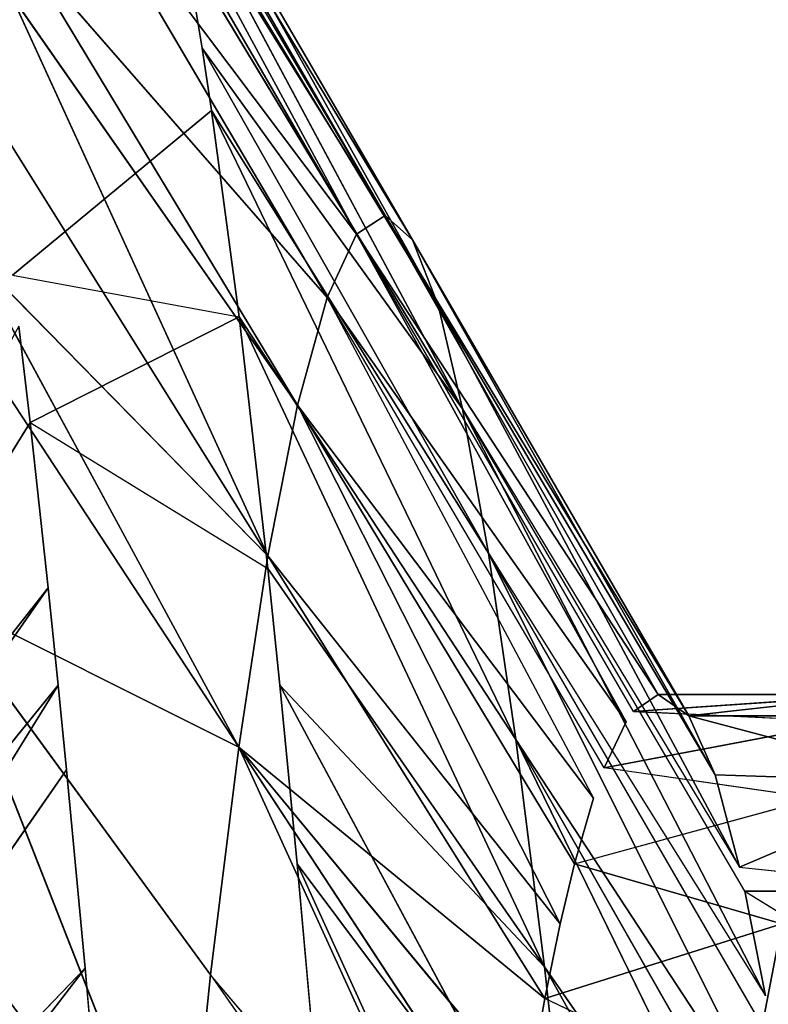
# Model space of a CAD drawing. Extents: x 0 to 40, y 0 to 81.9.
# Tile 314 of 623: x 6.081 to 6.376, y 76.328 to 76.717. Entities that reach past the tile are written whole.
import ezdxf

# ---------------------------------------------------------------- set-up
doc = ezdxf.new("R2010")
doc.units = 0
doc.header["$LTSCALE"] = 25.4
doc.layers.get('0').update_dxf_attribs({"color": 13, "linetype": 'CONTINUOUS'})

# ---------------------------------------------------------------- blocks, each defined once
blk = doc.blocks.new('ICE-TUBE-LED-S-8118_STL')
at = {"color": 0}
for p, q in [((76.81167, 16.01425, 47.09527), (76.52857, 16.23705, 46.83596)), ((76.81167, 16.01425, 47.09527), (76.52857, 16.23705, 46.83596)), ((76.87696, 16.0214, 46.99232), (76.52857, 16.23705, 46.83596)), ((76.87696, 16.0214, 46.99232), (76.52857, 16.23705, 46.83596)), ((76.77315, 16.0103, 47.14997), (76.49819, 16.233, 46.88246)), ((76.77315, 16.0103, 47.14997), (76.49819, 16.233, 46.88246)), ((76.81167, 16.01425, 47.09527), (76.49819, 16.233, 46.88246)), ((76.81167, 16.01425, 47.09527), (76.49819, 16.233, 46.88246)), ((76.42712, 16.22418, 46.979), (76.77315, 16.0103, 47.14997)), ((76.66131, 15.99966, 47.28925), (76.42712, 16.22418, 46.979)), ((76.66131, 15.99966, 47.28925), (76.42712, 16.22418, 46.979)), ((76.73967, 16.00699, 47.19447), (76.42712, 16.22418, 46.979)), ((76.73967, 16.00699, 47.19447), (76.42712, 16.22418, 46.979)), ((76.42712, 16.22418, 46.979), (76.77315, 16.0103, 47.14997)), ((76.66131, 15.99966, 47.28925), (76.37705, 16.21841, 47.03875)), ((76.66131, 15.99966, 47.28925), (76.37705, 16.21841, 47.03875)), ((76.55602, 15.96073, 44.87918), (76.80927, 16.06014, 44.9012)), ((76.55602, 15.96073, 44.87918), (76.80927, 16.06014, 44.9012)), ((76.65863, 15.9501, 45.01661), (76.80927, 16.06014, 44.9012)), ((76.65863, 15.9501, 45.01661), (76.80927, 16.06014, 44.9012)), ((76.74866, 15.93896, 45.16573), (76.80927, 16.06014, 44.9012)), ((76.74866, 15.93896, 45.16573), (76.80927, 16.06014, 44.9012)), ((76.91548, 16.04833, 45.07595), (76.74866, 15.93896, 45.16573)), ((76.91548, 16.04833, 45.07595), (76.74866, 15.93896, 45.16573)), ((76.94389, 16.04471, 45.1308), (76.74866, 15.93896, 45.16573)), ((76.94389, 16.04471, 45.1308), (76.74866, 15.93896, 45.16573)), ((76.94389, 16.04471, 45.1308), (76.82423, 15.92745, 45.32473)), ((76.94389, 16.04471, 45.1308), (76.82423, 15.92745, 45.32473)), ((76.99919, 16.03682, 45.25208), (76.82423, 15.92745, 45.32473)), ((76.99919, 16.03682, 45.25208), (76.82423, 15.92745, 45.32473)), ((77.04599, 16.02889, 45.37659), (76.82423, 15.92745, 45.32473)), ((77.04599, 16.02889, 45.37659), (76.82423, 15.92745, 45.32473)), ((77.04599, 16.02889, 45.37659), (76.88383, 15.91574, 45.49146)), ((77.04599, 16.02889, 45.37659), (76.88383, 15.91574, 45.49146)), ((76.93528, 16.02839, 46.88627), (76.91882, 15.93885, 46.91781)), ((76.93528, 16.02839, 46.88627), (77.00041, 15.94968, 46.74497)), ((76.91507, 16.02589, 46.92482), (76.87696, 16.0214, 46.99232)), ((77.06521, 16.02511, 45.43674), (76.88383, 15.91574, 45.49146)), ((77.06521, 16.02511, 45.43674), (76.88383, 15.91574, 45.49146)), ((77.06521, 16.02511, 45.43674), (76.92641, 15.90401, 45.66345)), ((77.06521, 16.02511, 45.43674), (76.92641, 15.90401, 45.66345)), ((76.87696, 16.0214, 46.99232), (76.81167, 16.01425, 47.09527)), ((76.87696, 16.0214, 46.99232), (76.81924, 15.92755, 47.08405)), ((76.87696, 16.0214, 46.99232), (76.91882, 15.93885, 46.91781)), ((76.81167, 16.01425, 47.09527), (76.77315, 16.0103, 47.14997)), ((76.92641, 15.90401, 45.66345), (77.11237, 16.01338, 45.62724)), ((76.92641, 15.90401, 45.66345), (77.11237, 16.01338, 45.62724)), ((76.95142, 15.89243, 45.83807), (77.11237, 16.01338, 45.62724)), ((76.95142, 15.89243, 45.83807), (77.11237, 16.01338, 45.62724)), ((76.77315, 16.0103, 47.14997), (76.73967, 16.00699, 47.19447)), ((76.73967, 16.00699, 47.19447), (76.66131, 15.99966, 47.28925)), ((76.66131, 15.99966, 47.28925), (76.60189, 15.99441, 47.3537)), ((77.14006, 16.0018, 45.82064), (76.95142, 15.89243, 45.83807)), ((77.14006, 16.0018, 45.82064), (76.95142, 15.89243, 45.83807)), ((77.14567, 15.99725, 45.8982), (76.95142, 15.89243, 45.83807)), ((77.14567, 15.99725, 45.8982), (76.95142, 15.89243, 45.83807)), ((77.14567, 15.99725, 45.8982), (76.95884, 15.88117, 46.01266)), ((77.14567, 15.99725, 45.8982), (76.95884, 15.88117, 46.01266)), ((76.95884, 15.88117, 46.01266), (77.14828, 15.99055, 46.01403)), ((76.95884, 15.88117, 46.01266), (77.14828, 15.99055, 46.01403)), ((76.94917, 15.87039, 46.18468), (77.14139, 15.98202, 46.16431)), ((76.92338, 15.86022, 46.35177), (77.13757, 15.97977, 46.20455)), ((76.92338, 15.86022, 46.35177), (77.13757, 15.97977, 46.20455)), ((76.94917, 15.87039, 46.18468), (77.13757, 15.97977, 46.20455)), ((77.109, 15.9696, 46.38962), (76.92338, 15.86022, 46.35177)), ((77.10092, 15.96756, 46.42735), (76.88245, 15.85054, 46.5131)), ((77.10092, 15.96756, 46.42735), (76.88245, 15.85054, 46.5131)), ((77.10092, 15.96756, 46.42735), (76.92338, 15.86022, 46.35177)), ((76.55602, 15.96073, 44.87918), (76.65863, 15.9501, 45.01661)), ((76.55602, 15.96073, 44.87918), (76.65863, 15.9501, 45.01661)), ((77.06367, 15.95991, 46.56831), (76.88245, 15.85054, 46.5131)), ((77.06367, 15.95991, 46.56831), (76.88245, 15.85054, 46.5131)), ((77.02501, 15.95339, 46.68245), (77.06367, 15.95991, 46.56831)), ((77.02501, 15.95339, 46.68245), (76.82534, 15.8403, 46.67259)), ((77.02501, 15.95339, 46.68245), (76.82534, 15.8403, 46.67259)), ((77.02501, 15.95339, 46.68245), (76.88245, 15.85054, 46.5131)), ((77.02501, 15.95339, 46.68245), (76.88245, 15.85054, 46.5131)), ((77.00041, 15.94968, 46.74497), (77.02501, 15.95339, 46.68245)), ((76.65863, 15.9501, 45.01661), (76.5015, 15.84073, 45.12243)), ((76.52608, 15.83754, 45.16009), (76.65863, 15.9501, 45.01661)), ((76.65863, 15.9501, 45.01661), (76.74866, 15.93896, 45.16573)), ((76.65863, 15.9501, 45.01661), (76.74866, 15.93896, 45.16573)), ((77.00041, 15.94968, 46.74497), (76.75168, 15.82947, 46.82865)), ((77.00041, 15.94968, 46.74497), (76.75168, 15.82947, 46.82865)), ((77.00041, 15.94968, 46.74497), (76.82534, 15.8403, 46.67259)), ((77.00041, 15.94968, 46.74497), (76.82534, 15.8403, 46.67259)), ((76.91882, 15.93885, 46.91781), (77.00041, 15.94968, 46.74497)), ((76.91882, 15.93885, 46.91781), (77.00041, 15.94968, 46.74497)), ((76.58184, 15.82958, 45.2555), (76.74866, 15.93896, 45.16573)), ((76.58184, 15.82958, 45.2555), (76.74866, 15.93896, 45.16573)), ((76.61085, 15.82495, 45.31212), (76.74866, 15.93896, 45.16573)), ((76.61085, 15.82495, 45.31212), (76.74866, 15.93896, 45.16573)), ((76.74866, 15.93896, 45.16573), (76.64928, 15.81807, 45.3974)), ((76.74866, 15.93896, 45.16573), (76.64928, 15.81807, 45.3974)), ((76.66176, 15.81818, 46.97873), (76.91882, 15.93885, 46.91781)), ((76.66176, 15.81818, 46.97873), (76.91882, 15.93885, 46.91781)), ((76.82423, 15.92745, 45.32473), (76.74866, 15.93896, 45.16573)), ((76.82423, 15.92745, 45.32473), (76.74866, 15.93896, 45.16573)), ((76.75168, 15.82947, 46.82865), (76.91882, 15.93885, 46.91781)), ((76.75168, 15.82947, 46.82865), (76.91882, 15.93885, 46.91781)), ((76.81924, 15.92755, 47.08405), (76.91882, 15.93885, 46.91781)), ((76.81924, 15.92755, 47.08405), (76.91882, 15.93885, 46.91781)), ((76.82423, 15.92745, 45.32473), (76.64928, 15.81807, 45.3974)), ((76.82423, 15.92745, 45.32473), (76.64928, 15.81807, 45.3974)), ((76.81924, 15.92755, 47.08405), (76.66176, 15.81818, 46.97873)), ((76.81924, 15.92755, 47.08405), (76.66176, 15.81818, 46.97873)), ((76.67884, 15.81199, 45.47419), (76.82423, 15.92745, 45.32473)), ((76.67884, 15.81199, 45.47419), (76.82423, 15.92745, 45.32473)), ((76.77314, 15.9228, 47.14997), (76.81924, 15.92755, 47.08405)), ((76.82423, 15.92745, 45.32473), (76.88383, 15.91574, 45.49146)), ((76.82423, 15.92745, 45.32473), (76.88383, 15.91574, 45.49146)), ((76.77314, 15.9228, 47.14997), (76.5564, 15.80657, 47.12035)), ((76.77314, 15.9228, 47.14997), (76.5564, 15.80657, 47.12035)), ((76.77314, 15.9228, 47.14997), (76.66176, 15.81818, 46.97873)), ((76.77314, 15.9228, 47.14997), (76.66176, 15.81818, 46.97873)), ((76.70253, 15.91595, 47.24091), (76.77314, 15.9228, 47.14997)), ((76.70253, 15.91595, 47.24091), (76.5564, 15.80657, 47.12035)), ((76.70253, 15.91595, 47.24091), (76.5564, 15.80657, 47.12035)), ((76.60189, 15.90691, 47.3537), (76.70253, 15.91595, 47.24091)), ((76.88383, 15.91574, 45.49146), (76.67884, 15.81199, 45.47419)), ((76.88383, 15.91574, 45.49146), (76.67884, 15.81199, 45.47419)), ((76.70247, 15.80636, 45.54618), (76.88383, 15.91574, 45.49146)), ((76.70247, 15.80636, 45.54618), (76.88383, 15.91574, 45.49146)), ((76.72844, 15.79889, 45.64342), (76.88383, 15.91574, 45.49146)), ((76.72844, 15.79889, 45.64342), (76.88383, 15.91574, 45.49146)), ((76.88383, 15.91574, 45.49146), (76.92641, 15.90401, 45.66345)), ((76.88383, 15.91574, 45.49146), (76.92641, 15.90401, 45.66345)), ((76.92641, 15.90401, 45.66345), (76.72844, 15.79889, 45.64342)), ((76.74046, 15.79463, 45.69966), (76.92641, 15.90401, 45.66345)), ((76.75871, 15.78591, 45.81665), (76.92641, 15.90401, 45.66345)), ((76.75871, 15.78591, 45.81665), (76.92641, 15.90401, 45.66345)), ((76.92641, 15.90401, 45.66345), (76.95142, 15.89243, 45.83807)), ((76.92641, 15.90401, 45.66345), (76.95142, 15.89243, 45.83807)), ((76.75871, 15.78591, 45.81665), (76.95142, 15.89243, 45.83807)), ((76.76278, 15.78305, 45.8555), (76.95142, 15.89243, 45.83807)), ((76.95142, 15.89243, 45.83807), (76.76941, 15.77327, 45.99059)), ((76.95142, 15.89243, 45.83807), (76.76941, 15.77327, 45.99059)), ((76.95884, 15.88117, 46.01266), (76.95142, 15.89243, 45.83807)), ((76.95884, 15.88117, 46.01266), (76.95142, 15.89243, 45.83807)), ((76.95884, 15.88117, 46.01266), (76.76106, 15.76121, 46.16203)), ((76.95884, 15.88117, 46.01266), (76.76106, 15.76121, 46.16203)), ((76.76941, 15.77327, 45.99059), (76.95884, 15.88117, 46.01266)), ((76.76941, 15.77327, 45.99059), (76.95884, 15.88117, 46.01266)), ((76.95884, 15.88117, 46.01266), (76.94917, 15.87039, 46.18468)), ((76.95884, 15.88117, 46.01266), (76.94917, 15.87039, 46.18468)), ((76.94917, 15.87039, 46.18468), (76.73775, 15.75085, 46.31392)), ((76.94917, 15.87039, 46.18468), (76.73775, 15.75085, 46.31392)), ((76.94917, 15.87039, 46.18468), (76.76106, 15.76121, 46.16203)), ((76.94917, 15.87039, 46.18468), (76.76106, 15.76121, 46.16203)), ((76.94917, 15.87039, 46.18468), (76.92338, 15.86022, 46.35177)), ((76.94917, 15.87039, 46.18468), (76.92338, 15.86022, 46.35177)), ((76.92338, 15.86022, 46.35177), (76.70123, 15.74116, 46.45788)), ((76.92338, 15.86022, 46.35177), (76.70123, 15.74116, 46.45788)), ((76.92338, 15.86022, 46.35177), (76.73775, 15.75085, 46.31392)), ((76.92338, 15.86022, 46.35177), (76.73775, 15.75085, 46.31392)), ((76.88245, 15.85054, 46.5131), (76.92338, 15.86022, 46.35177)), ((76.88245, 15.85054, 46.5131), (76.92338, 15.86022, 46.35177)), ((76.65027, 15.73093, 46.60022), (76.88245, 15.85054, 46.5131)), ((76.65027, 15.73093, 46.60022), (76.88245, 15.85054, 46.5131)), ((76.69166, 15.73905, 46.48821), (76.88245, 15.85054, 46.5131)), ((76.88245, 15.85054, 46.5131), (76.70123, 15.74116, 46.45788)), ((76.88245, 15.85054, 46.5131), (76.82534, 15.8403, 46.67259)), ((76.88245, 15.85054, 46.5131), (76.82534, 15.8403, 46.67259)), ((76.58453, 15.7201, 46.73948), (76.82534, 15.8403, 46.67259)), ((76.58453, 15.7201, 46.73948), (76.82534, 15.8403, 46.67259)), ((76.63038, 15.72744, 46.64623), (76.82534, 15.8403, 46.67259)), ((76.82534, 15.8403, 46.67259), (76.65027, 15.73093, 46.60022)), ((76.82534, 15.8403, 46.67259), (76.75168, 15.82947, 46.82865)), ((76.82534, 15.8403, 46.67259), (76.75168, 15.82947, 46.82865)), ((76.50429, 15.7088, 46.87342), (76.75168, 15.82947, 46.82865)), ((76.50429, 15.7088, 46.87342), (76.75168, 15.82947, 46.82865)), ((76.55079, 15.71515, 46.79952), (76.75168, 15.82947, 46.82865)), ((76.55079, 15.71515, 46.79952), (76.75168, 15.82947, 46.82865)), ((76.58453, 15.7201, 46.73948), (76.75168, 15.82947, 46.82865)), ((76.58453, 15.7201, 46.73948), (76.75168, 15.82947, 46.82865)), ((76.75168, 15.82947, 46.82865), (76.66176, 15.81818, 46.97873)), ((76.75168, 15.82947, 46.82865), (76.66176, 15.81818, 46.97873)), ((76.61085, 15.82495, 45.31212), (76.64928, 15.81807, 45.3974)), ((76.66176, 15.81818, 46.97873), (76.4535, 15.70236, 46.94495)), ((76.66176, 15.81818, 46.97873), (76.4535, 15.70236, 46.94495)), ((76.50429, 15.7088, 46.87342), (76.66176, 15.81818, 46.97873)), ((76.50429, 15.7088, 46.87342), (76.66176, 15.81818, 46.97873)), ((76.5564, 15.80657, 47.12035), (76.66176, 15.81818, 46.97873)), ((76.5564, 15.80657, 47.12035), (76.66176, 15.81818, 46.97873)), ((76.61085, 15.73745, 45.31212), (76.64928, 15.81807, 45.3974)), ((76.67884, 15.72449, 45.47419), (76.64928, 15.81807, 45.3974)), ((76.64928, 15.81807, 45.3974), (76.67884, 15.81199, 45.47419)), ((76.67884, 15.81199, 45.47419), (76.70247, 15.80636, 45.54618)), ((76.70247, 15.80636, 45.54618), (76.67884, 15.72449, 45.47419)), ((76.70247, 15.80636, 45.54618), (76.72844, 15.71139, 45.64342)), ((76.70247, 15.80636, 45.54618), (76.72844, 15.79889, 45.64342)), ((76.72844, 15.71139, 45.64342), (76.74046, 15.79463, 45.69966)), ((76.75871, 15.69841, 45.81665), (76.74046, 15.79463, 45.69966)), ((76.74046, 15.79463, 45.69966), (76.75871, 15.78591, 45.81665)), ((76.76278, 15.78305, 45.8555), (76.75871, 15.69841, 45.81665)), ((76.76278, 15.78305, 45.8555), (76.76941, 15.68577, 45.99059)), ((76.76278, 15.78305, 45.8555), (76.76941, 15.77327, 45.99059)), ((76.76278, 15.78305, 45.8555), (76.76941, 15.68577, 45.99059)), ((76.76278, 15.78305, 45.8555), (76.76941, 15.77327, 45.99059)), ((76.76941, 15.77327, 45.99059), (76.76106, 15.76121, 46.16203)), ((76.76941, 15.77327, 45.99059), (76.76106, 15.76121, 46.16203)), ((76.76941, 15.77327, 45.99059), (76.76941, 15.68577, 45.99059)), ((76.76941, 15.77327, 45.99059), (76.76941, 15.68577, 45.99059)), ((76.76106, 15.76121, 46.16203), (76.73481, 15.6624, 46.32805)), ((76.76106, 15.76121, 46.16203), (76.73481, 15.6624, 46.32805)), ((76.76106, 15.76121, 46.16203), (76.73775, 15.75085, 46.31392)), ((76.76106, 15.76121, 46.16203), (76.73775, 15.75085, 46.31392)), ((76.76106, 15.76121, 46.16203), (76.76106, 15.67371, 46.16203)), ((76.76106, 15.76121, 46.16203), (76.76106, 15.67371, 46.16203)), ((76.73775, 15.75085, 46.31392), (76.70123, 15.74116, 46.45788)), ((76.73775, 15.75085, 46.31392), (76.70123, 15.74116, 46.45788)), ((76.73775, 15.75085, 46.31392), (76.73481, 15.6624, 46.32805)), ((76.73775, 15.75085, 46.31392), (76.73481, 15.6624, 46.32805)), ((76.69166, 15.73905, 46.48821), (76.63038, 15.63994, 46.64623)), ((76.69166, 15.73905, 46.48821), (76.65027, 15.73093, 46.60022)), ((76.70123, 15.74116, 46.45788), (76.69166, 15.65155, 46.48821)), ((76.69166, 15.73905, 46.48821), (76.69166, 15.65155, 46.48821)), ((76.70123, 15.74116, 46.45788), (76.73481, 15.6624, 46.32805)), ((76.70123, 15.74116, 46.45788), (76.73481, 15.6624, 46.32805)), ((76.61085, 15.73745, 45.31212), (76.67884, 15.72449, 45.47419)), ((76.61085, 15.73745, 45.31212), (76.67884, 15.72449, 45.47419))]:
    blk.add_line(p, q, dxfattribs=at)
mesh = blk.add_polyface(dxfattribs=at)
corners = [(81.99833, 18.65613, 0), (32.39832, 18.53461, 0), (32.39832, 18.65613, 0), (33.41051, 17.76106, 0), (34.4478, 16.85461, 0), (35.42089, 15.87956, 0), (36.32527, 14.84046, 0), (37.15673, 13.74214, 0), (37.91139, 12.58971, 0), (38.58575, 11.38851, 0), (39.17668, 10.14416, 0), (39.68142, 8.86242, 0), (40.09764, 7.54925, 0), (40.42338, 6.21078, 0), (40.65715, 4.85321, 0), (40.79784, 3.48288, 0), (40.84481, 2.10613, 0), (81.99833, -14.44387, 0), (33.41051, -13.5488, 0), (32.39832, -14.44387, 0), (32.39832, -14.32234, 0), (34.4478, -12.64234, 0), (35.42089, -11.6673, 0), (36.32527, -10.6282, 0), (37.15673, -9.52987, 0), (37.91139, -8.37744, 0), (38.58575, -7.17625, 0), (39.17668, -5.93189, 0), (39.68142, -4.65015, 0), (40.09764, -3.33699, 0), (40.42338, -1.99851, 0), (40.65715, -0.64095, 0), (40.79784, 0.72939, 0)]
mesh.append_faces([[corners[k] for k in face] for face in [(0, 1, 2), (18, 19, 20)]], dxfattribs={"vtx0": -1, "color": 0})
mesh.append_faces([[corners[k] for k in face] for face in [(1, 0, 3), (3, 0, 4), (4, 0, 5), (5, 0, 6), (6, 0, 7), (7, 0, 8), (8, 0, 9), (9, 0, 10), (10, 0, 11), (11, 0, 12), (12, 0, 13), (13, 0, 14), (14, 0, 15), (15, 0, 16), (19, 18, 17)]], dxfattribs={"vtx0": -1, "vtx1": -1, "color": 0})
mesh.append_faces([[corners[k] for k in face] for face in [(16, 0, 17), (17, 18, 21), (17, 21, 22), (17, 22, 23), (17, 23, 24), (17, 24, 25), (17, 25, 26), (17, 26, 27), (17, 27, 28), (17, 28, 29), (17, 29, 30), (17, 30, 31), (17, 31, 32), (17, 32, 16)]], dxfattribs={"vtx0": -1, "vtx2": -1, "color": 0})
mesh = blk.add_polyface(dxfattribs=at)
corners = [(81.99833, -14.44387, 92), (32.39832, -14.32234, 92), (32.39832, -14.44387, 92), (33.41051, -13.5488, 92), (34.4478, -12.64234, 92), (35.42089, -11.6673, 92), (36.32527, -10.6282, 92), (37.15673, -9.52987, 92), (37.91139, -8.37744, 92), (38.58575, -7.17625, 92), (39.17668, -5.93189, 92), (39.68142, -4.65015, 92), (40.09764, -3.33699, 92), (40.42338, -1.99851, 92), (40.65715, -0.64095, 92), (40.79784, 0.72939, 92), (40.84481, 2.10613, 92), (33.41051, 17.76106, 92), (32.39832, 18.65613, 92), (32.39832, 18.53461, 92), (81.99833, 18.65613, 92), (34.4478, 16.85461, 92), (35.42089, 15.87956, 92), (36.32527, 14.84046, 92), (37.15673, 13.74214, 92), (37.91139, 12.58971, 92), (38.58575, 11.38851, 92), (39.17668, 10.14416, 92), (39.68142, 8.86242, 92), (40.09764, 7.54925, 92), (40.42338, 6.21078, 92), (40.65715, 4.85321, 92), (40.79784, 3.48288, 92)]
mesh.append_faces([[corners[k] for k in face] for face in [(0, 1, 2), (17, 18, 19)]], dxfattribs={"vtx0": -1, "color": 0})
mesh.append_faces([[corners[k] for k in face] for face in [(1, 0, 3), (3, 0, 4), (4, 0, 5), (5, 0, 6), (6, 0, 7), (7, 0, 8), (8, 0, 9), (9, 0, 10), (10, 0, 11), (11, 0, 12), (12, 0, 13), (13, 0, 14), (14, 0, 15), (15, 0, 16), (18, 17, 20), (20, 16, 0)]], dxfattribs={"vtx0": -1, "vtx1": -1, "color": 0})
mesh.append_faces([[corners[k] for k in face] for face in [(20, 17, 21), (20, 21, 22), (20, 22, 23), (20, 23, 24), (20, 24, 25), (20, 25, 26), (20, 26, 27), (20, 27, 28), (20, 28, 29), (20, 29, 30), (20, 30, 31), (20, 31, 32), (20, 32, 16)]], dxfattribs={"vtx0": -1, "vtx2": -1, "color": 0})
mesh = blk.add_polyface(dxfattribs=at)
corners = [(82.19833, -12.64387, 2), (64.19833, 16.85613, 2), (64.19833, -12.64387, 2), (82.19833, 16.85613, 2)]
mesh.append_faces([[corners[k] for k in face] for face in [(0, 1, 2), (1, 0, 3)]], dxfattribs={"vtx0": -1, "color": 0})
mesh = blk.add_polyface(dxfattribs=at)
corners = [(64.19833, 16.85613, 90), (82.19833, -12.64387, 90), (64.19833, -12.64387, 90), (82.19833, 16.85613, 90)]
mesh.append_faces([[corners[k] for k in face] for face in [(0, 1, 2), (1, 0, 3)]], dxfattribs={"vtx0": -1, "color": 0})
mesh = blk.add_polyface(dxfattribs=at)
corners = [(76.81167, 16.01425, 47.09527), (76.52857, 16.23705, 46.83596), (76.49819, 16.233, 46.88246)]
mesh.append_faces([[corners[k] for k in face] for face in [(0, 1, 2)]], dxfattribs={"color": 0})
mesh = blk.add_polyface(dxfattribs=at)
corners = [(76.81167, 16.01425, 47.09527), (76.87696, 16.0214, 46.99232), (76.52857, 16.23705, 46.83596)]
mesh.append_faces([[corners[k] for k in face] for face in [(0, 1, 2)]], dxfattribs={"color": 0})
mesh = blk.add_polyface(dxfattribs=at)
corners = [(76.87696, 16.0214, 46.99232), (76.91507, 16.02589, 46.92482), (76.52857, 16.23705, 46.83596)]
mesh.append_faces([[corners[k] for k in face] for face in [(0, 1, 2)]], dxfattribs={"color": 0})
mesh = blk.add_polyface(dxfattribs=at)
corners = [(76.77315, 16.0103, 47.14997), (76.49819, 16.233, 46.88246), (76.42712, 16.22418, 46.979)]
mesh.append_faces([[corners[k] for k in face] for face in [(0, 1, 2)]], dxfattribs={"color": 0})
mesh = blk.add_polyface(dxfattribs=at)
corners = [(76.77315, 16.0103, 47.14997), (76.81167, 16.01425, 47.09527), (76.49819, 16.233, 46.88246)]
mesh.append_faces([[corners[k] for k in face] for face in [(0, 1, 2)]], dxfattribs={"color": 0})
mesh = blk.add_polyface(dxfattribs=at)
corners = [(76.66131, 15.99966, 47.28925), (76.42712, 16.22418, 46.979), (76.37705, 16.21841, 47.03875)]
mesh.append_faces([[corners[k] for k in face] for face in [(0, 1, 2)]], dxfattribs={"color": 0})
mesh = blk.add_polyface(dxfattribs=at)
corners = [(76.66131, 15.99966, 47.28925), (76.73967, 16.00699, 47.19447), (76.42712, 16.22418, 46.979)]
mesh.append_faces([[corners[k] for k in face] for face in [(0, 1, 2)]], dxfattribs={"color": 0})
mesh = blk.add_polyface(dxfattribs=at)
corners = [(76.73967, 16.00699, 47.19447), (76.77315, 16.0103, 47.14997), (76.42712, 16.22418, 46.979)]
mesh.append_faces([[corners[k] for k in face] for face in [(0, 1, 2)]], dxfattribs={"color": 0})
mesh = blk.add_polyface(dxfattribs=at)
corners = [(76.60189, 15.99441, 47.3537), (76.66131, 15.99966, 47.28925), (76.37705, 16.21841, 47.03875)]
mesh.append_faces([[corners[k] for k in face] for face in [(0, 1, 2)]], dxfattribs={"color": 0})
mesh = blk.add_polyface(dxfattribs=at)
corners = [(76.55602, 15.96073, 44.87918), (76.64465, 16.07488, 44.69209), (76.70211, 16.07011, 44.75858)]
mesh.append_faces([[corners[k] for k in face] for face in [(0, 1, 2)]], dxfattribs={"color": 0})
mesh = blk.add_polyface(dxfattribs=at)
corners = [(76.80927, 16.06014, 44.9012), (76.55602, 15.96073, 44.87918), (76.70211, 16.07011, 44.75858)]
mesh.append_faces([[corners[k] for k in face] for face in [(0, 1, 2)]], dxfattribs={"color": 0})
mesh = blk.add_polyface(dxfattribs=at)
corners = [(76.65863, 15.9501, 45.01661), (76.55602, 15.96073, 44.87918), (76.80927, 16.06014, 44.9012)]
mesh.append_faces([[corners[k] for k in face] for face in [(0, 1, 2)]], dxfattribs={"color": 0})
mesh = blk.add_polyface(dxfattribs=at)
corners = [(76.74866, 15.93896, 45.16573), (76.65863, 15.9501, 45.01661), (76.80927, 16.06014, 44.9012)]
mesh.append_faces([[corners[k] for k in face] for face in [(0, 1, 2)]], dxfattribs={"color": 0})
mesh = blk.add_polyface(dxfattribs=at)
corners = [(76.74866, 15.93896, 45.16573), (76.80927, 16.06014, 44.9012), (76.91548, 16.04833, 45.07595)]
mesh.append_faces([[corners[k] for k in face] for face in [(0, 1, 2)]], dxfattribs={"color": 0})
mesh = blk.add_polyface(dxfattribs=at)
corners = [(76.74866, 15.93896, 45.16573), (76.91548, 16.04833, 45.07595), (76.94389, 16.04471, 45.1308)]
mesh.append_faces([[corners[k] for k in face] for face in [(0, 1, 2)]], dxfattribs={"color": 0})
mesh = blk.add_polyface(dxfattribs=at)
corners = [(76.82423, 15.92745, 45.32473), (76.74866, 15.93896, 45.16573), (76.94389, 16.04471, 45.1308)]
mesh.append_faces([[corners[k] for k in face] for face in [(0, 1, 2)]], dxfattribs={"color": 0})
mesh = blk.add_polyface(dxfattribs=at)
corners = [(76.82423, 15.92745, 45.32473), (76.94389, 16.04471, 45.1308), (76.99919, 16.03682, 45.25208)]
mesh.append_faces([[corners[k] for k in face] for face in [(0, 1, 2)]], dxfattribs={"color": 0})
mesh = blk.add_polyface(dxfattribs=at)
corners = [(77.04599, 16.02889, 45.37659), (76.82423, 15.92745, 45.32473), (76.99919, 16.03682, 45.25208)]
mesh.append_faces([[corners[k] for k in face] for face in [(0, 1, 2)]], dxfattribs={"color": 0})
mesh = blk.add_polyface(dxfattribs=at)
corners = [(76.88383, 15.91574, 45.49146), (76.82423, 15.92745, 45.32473), (77.04599, 16.02889, 45.37659)]
mesh.append_faces([[corners[k] for k in face] for face in [(0, 1, 2)]], dxfattribs={"color": 0})
mesh = blk.add_polyface(dxfattribs=at)
corners = [(76.88383, 15.91574, 45.49146), (77.04599, 16.02889, 45.37659), (77.06521, 16.02511, 45.43674)]
mesh.append_faces([[corners[k] for k in face] for face in [(0, 1, 2)]], dxfattribs={"color": 0})
mesh = blk.add_polyface(dxfattribs=at)
corners = [(76.93528, 16.02839, 46.88627), (76.91882, 15.93885, 46.91781), (77.00041, 15.94968, 46.74497)]
mesh.append_faces([[corners[k] for k in face] for face in [(0, 1, 2)]], dxfattribs={"color": 0})
mesh = blk.add_polyface(dxfattribs=at)
corners = [(76.92641, 15.90401, 45.66345), (76.88383, 15.91574, 45.49146), (77.06521, 16.02511, 45.43674)]
mesh.append_faces([[corners[k] for k in face] for face in [(0, 1, 2)]], dxfattribs={"color": 0})
mesh = blk.add_polyface(dxfattribs=at)
corners = [(76.92641, 15.90401, 45.66345), (77.06521, 16.02511, 45.43674), (77.11237, 16.01338, 45.62724)]
mesh.append_faces([[corners[k] for k in face] for face in [(0, 1, 2)]], dxfattribs={"color": 0})
mesh = blk.add_polyface(dxfattribs=at)
corners = [(76.87696, 16.0214, 46.99232), (76.81924, 15.92755, 47.08405), (76.91882, 15.93885, 46.91781)]
mesh.append_faces([[corners[k] for k in face] for face in [(0, 1, 2)]], dxfattribs={"color": 0})
mesh = blk.add_polyface(dxfattribs=at)
corners = [(76.95142, 15.89243, 45.83807), (76.92641, 15.90401, 45.66345), (77.11237, 16.01338, 45.62724)]
mesh.append_faces([[corners[k] for k in face] for face in [(0, 1, 2)]], dxfattribs={"color": 0})
mesh = blk.add_polyface(dxfattribs=at)
corners = [(76.95142, 15.89243, 45.83807), (77.11237, 16.01338, 45.62724), (77.14006, 16.0018, 45.82064)]
mesh.append_faces([[corners[k] for k in face] for face in [(0, 1, 2)]], dxfattribs={"color": 0})
mesh = blk.add_polyface(dxfattribs=at)
corners = [(77.14567, 15.99725, 45.8982), (76.95142, 15.89243, 45.83807), (77.14006, 16.0018, 45.82064)]
mesh.append_faces([[corners[k] for k in face] for face in [(0, 1, 2)]], dxfattribs={"color": 0})
mesh = blk.add_polyface(dxfattribs=at)
corners = [(76.95884, 15.88117, 46.01266), (76.95142, 15.89243, 45.83807), (77.14567, 15.99725, 45.8982)]
mesh.append_faces([[corners[k] for k in face] for face in [(0, 1, 2)]], dxfattribs={"color": 0})
mesh = blk.add_polyface(dxfattribs=at)
corners = [(77.14828, 15.99055, 46.01403), (76.95884, 15.88117, 46.01266), (77.14567, 15.99725, 45.8982)]
mesh.append_faces([[corners[k] for k in face] for face in [(0, 1, 2)]], dxfattribs={"color": 0})
mesh = blk.add_polyface(dxfattribs=at)
corners = [(77.14828, 15.99055, 46.01403), (76.94917, 15.87039, 46.18468), (76.95884, 15.88117, 46.01266), (77.14139, 15.98202, 46.16431)]
mesh.append_faces([[corners[k] for k in face] for face in [(0, 1, 2), (1, 0, 3)]], dxfattribs={"vtx0": -1, "color": 0})
mesh = blk.add_polyface(dxfattribs=at)
corners = [(77.109, 15.9696, 46.38962), (76.92338, 15.86022, 46.35177), (77.13757, 15.97977, 46.20455)]
mesh.append_faces([[corners[k] for k in face] for face in [(0, 1, 2)]], dxfattribs={"color": 0})
mesh = blk.add_polyface(dxfattribs=at)
corners = [(76.92338, 15.86022, 46.35177), (76.94917, 15.87039, 46.18468), (77.13757, 15.97977, 46.20455)]
mesh.append_faces([[corners[k] for k in face] for face in [(0, 1, 2)]], dxfattribs={"color": 0})
mesh = blk.add_polyface(dxfattribs=at)
corners = [(76.88245, 15.85054, 46.5131), (76.92338, 15.86022, 46.35177), (77.10092, 15.96756, 46.42735)]
mesh.append_faces([[corners[k] for k in face] for face in [(0, 1, 2)]], dxfattribs={"color": 0})
mesh = blk.add_polyface(dxfattribs=at)
corners = [(77.06367, 15.95991, 46.56831), (76.88245, 15.85054, 46.5131), (77.10092, 15.96756, 46.42735)]
mesh.append_faces([[corners[k] for k in face] for face in [(0, 1, 2)]], dxfattribs={"color": 0})
mesh = blk.add_polyface(dxfattribs=at)
corners = [(76.5015, 15.84073, 45.12243), (76.55602, 15.96073, 44.87918), (76.65863, 15.9501, 45.01661)]
mesh.append_faces([[corners[k] for k in face] for face in [(0, 1, 2)]], dxfattribs={"color": 0})
mesh = blk.add_polyface(dxfattribs=at)
corners = [(77.02501, 15.95339, 46.68245), (76.88245, 15.85054, 46.5131), (77.06367, 15.95991, 46.56831)]
mesh.append_faces([[corners[k] for k in face] for face in [(0, 1, 2)]], dxfattribs={"color": 0})
mesh = blk.add_polyface(dxfattribs=at)
corners = [(77.02501, 15.95339, 46.68245), (76.82534, 15.8403, 46.67259), (76.88245, 15.85054, 46.5131)]
mesh.append_faces([[corners[k] for k in face] for face in [(0, 1, 2)]], dxfattribs={"color": 0})
mesh = blk.add_polyface(dxfattribs=at)
corners = [(77.00041, 15.94968, 46.74497), (76.82534, 15.8403, 46.67259), (77.02501, 15.95339, 46.68245)]
mesh.append_faces([[corners[k] for k in face] for face in [(0, 1, 2)]], dxfattribs={"color": 0})
mesh = blk.add_polyface(dxfattribs=at)
corners = [(76.74866, 15.93896, 45.16573), (76.52608, 15.83754, 45.16009), (76.65863, 15.9501, 45.01661), (76.58184, 15.82958, 45.2555)]
mesh.append_faces([[corners[k] for k in face] for face in [(0, 1, 2), (1, 0, 3)]], dxfattribs={"vtx0": -1, "color": 0})
mesh = blk.add_polyface(dxfattribs=at)
corners = [(76.75168, 15.82947, 46.82865), (76.82534, 15.8403, 46.67259), (77.00041, 15.94968, 46.74497)]
mesh.append_faces([[corners[k] for k in face] for face in [(0, 1, 2)]], dxfattribs={"color": 0})
mesh = blk.add_polyface(dxfattribs=at)
corners = [(76.91882, 15.93885, 46.91781), (76.75168, 15.82947, 46.82865), (77.00041, 15.94968, 46.74497)]
mesh.append_faces([[corners[k] for k in face] for face in [(0, 1, 2)]], dxfattribs={"color": 0})
mesh = blk.add_polyface(dxfattribs=at)
corners = [(76.61085, 15.82495, 45.31212), (76.58184, 15.82958, 45.2555), (76.74866, 15.93896, 45.16573)]
mesh.append_faces([[corners[k] for k in face] for face in [(0, 1, 2)]], dxfattribs={"color": 0})
mesh = blk.add_polyface(dxfattribs=at)
corners = [(76.64928, 15.81807, 45.3974), (76.61085, 15.82495, 45.31212), (76.74866, 15.93896, 45.16573)]
mesh.append_faces([[corners[k] for k in face] for face in [(0, 1, 2)]], dxfattribs={"color": 0})
mesh = blk.add_polyface(dxfattribs=at)
corners = [(76.64928, 15.81807, 45.3974), (76.74866, 15.93896, 45.16573), (76.82423, 15.92745, 45.32473)]
mesh.append_faces([[corners[k] for k in face] for face in [(0, 1, 2)]], dxfattribs={"color": 0})
mesh = blk.add_polyface(dxfattribs=at)
corners = [(76.81924, 15.92755, 47.08405), (76.66176, 15.81818, 46.97873), (76.91882, 15.93885, 46.91781)]
mesh.append_faces([[corners[k] for k in face] for face in [(0, 1, 2)]], dxfattribs={"color": 0})
mesh = blk.add_polyface(dxfattribs=at)
corners = [(76.66176, 15.81818, 46.97873), (76.75168, 15.82947, 46.82865), (76.91882, 15.93885, 46.91781)]
mesh.append_faces([[corners[k] for k in face] for face in [(0, 1, 2)]], dxfattribs={"color": 0})
mesh = blk.add_polyface(dxfattribs=at)
corners = [(76.67884, 15.81199, 45.47419), (76.64928, 15.81807, 45.3974), (76.82423, 15.92745, 45.32473)]
mesh.append_faces([[corners[k] for k in face] for face in [(0, 1, 2)]], dxfattribs={"color": 0})
mesh = blk.add_polyface(dxfattribs=at)
corners = [(76.77314, 15.9228, 47.14997), (76.66176, 15.81818, 46.97873), (76.81924, 15.92755, 47.08405)]
mesh.append_faces([[corners[k] for k in face] for face in [(0, 1, 2)]], dxfattribs={"color": 0})
mesh = blk.add_polyface(dxfattribs=at)
corners = [(76.88383, 15.91574, 45.49146), (76.67884, 15.81199, 45.47419), (76.82423, 15.92745, 45.32473)]
mesh.append_faces([[corners[k] for k in face] for face in [(0, 1, 2)]], dxfattribs={"color": 0})
mesh = blk.add_polyface(dxfattribs=at)
corners = [(76.77314, 15.9228, 47.14997), (76.5564, 15.80657, 47.12035), (76.66176, 15.81818, 46.97873)]
mesh.append_faces([[corners[k] for k in face] for face in [(0, 1, 2)]], dxfattribs={"color": 0})
mesh = blk.add_polyface(dxfattribs=at)
corners = [(76.70253, 15.91595, 47.24091), (76.5564, 15.80657, 47.12035), (76.77314, 15.9228, 47.14997)]
mesh.append_faces([[corners[k] for k in face] for face in [(0, 1, 2)]], dxfattribs={"color": 0})
mesh = blk.add_polyface(dxfattribs=at)
corners = [(76.70253, 15.91595, 47.24091), (76.4369, 15.79484, 47.2512), (76.5564, 15.80657, 47.12035), (76.60189, 15.90691, 47.3537)]
mesh.append_faces([[corners[k] for k in face] for face in [(0, 1, 2), (1, 0, 3)]], dxfattribs={"vtx0": -1, "color": 0})
mesh = blk.add_polyface(dxfattribs=at)
corners = [(76.70247, 15.80636, 45.54618), (76.67884, 15.81199, 45.47419), (76.88383, 15.91574, 45.49146)]
mesh.append_faces([[corners[k] for k in face] for face in [(0, 1, 2)]], dxfattribs={"color": 0})
mesh = blk.add_polyface(dxfattribs=at)
corners = [(76.72844, 15.79889, 45.64342), (76.70247, 15.80636, 45.54618), (76.88383, 15.91574, 45.49146)]
mesh.append_faces([[corners[k] for k in face] for face in [(0, 1, 2)]], dxfattribs={"color": 0})
mesh = blk.add_polyface(dxfattribs=at)
corners = [(76.92641, 15.90401, 45.66345), (76.72844, 15.79889, 45.64342), (76.88383, 15.91574, 45.49146)]
mesh.append_faces([[corners[k] for k in face] for face in [(0, 1, 2)]], dxfattribs={"color": 0})
mesh = blk.add_polyface(dxfattribs=at)
corners = [(76.75871, 15.78591, 45.81665), (76.74046, 15.79463, 45.69966), (76.92641, 15.90401, 45.66345)]
mesh.append_faces([[corners[k] for k in face] for face in [(0, 1, 2)]], dxfattribs={"color": 0})
mesh = blk.add_polyface(dxfattribs=at)
corners = [(76.95142, 15.89243, 45.83807), (76.75871, 15.78591, 45.81665), (76.92641, 15.90401, 45.66345)]
mesh.append_faces([[corners[k] for k in face] for face in [(0, 1, 2)]], dxfattribs={"color": 0})
mesh = blk.add_polyface(dxfattribs=at)
corners = [(76.76941, 15.77327, 45.99059), (76.76278, 15.78305, 45.8555), (76.95142, 15.89243, 45.83807)]
mesh.append_faces([[corners[k] for k in face] for face in [(0, 1, 2)]], dxfattribs={"color": 0})
mesh = blk.add_polyface(dxfattribs=at)
corners = [(76.95884, 15.88117, 46.01266), (76.76941, 15.77327, 45.99059), (76.95142, 15.89243, 45.83807)]
mesh.append_faces([[corners[k] for k in face] for face in [(0, 1, 2)]], dxfattribs={"color": 0})
mesh = blk.add_polyface(dxfattribs=at)
corners = [(76.76106, 15.76121, 46.16203), (76.76941, 15.77327, 45.99059), (76.95884, 15.88117, 46.01266)]
mesh.append_faces([[corners[k] for k in face] for face in [(0, 1, 2)]], dxfattribs={"color": 0})
mesh = blk.add_polyface(dxfattribs=at)
corners = [(76.94917, 15.87039, 46.18468), (76.76106, 15.76121, 46.16203), (76.95884, 15.88117, 46.01266)]
mesh.append_faces([[corners[k] for k in face] for face in [(0, 1, 2)]], dxfattribs={"color": 0})
mesh = blk.add_polyface(dxfattribs=at)
corners = [(76.73775, 15.75085, 46.31392), (76.76106, 15.76121, 46.16203), (76.94917, 15.87039, 46.18468)]
mesh.append_faces([[corners[k] for k in face] for face in [(0, 1, 2)]], dxfattribs={"color": 0})
mesh = blk.add_polyface(dxfattribs=at)
corners = [(76.92338, 15.86022, 46.35177), (76.73775, 15.75085, 46.31392), (76.94917, 15.87039, 46.18468)]
mesh.append_faces([[corners[k] for k in face] for face in [(0, 1, 2)]], dxfattribs={"color": 0})
mesh = blk.add_polyface(dxfattribs=at)
corners = [(76.70123, 15.74116, 46.45788), (76.73775, 15.75085, 46.31392), (76.92338, 15.86022, 46.35177)]
mesh.append_faces([[corners[k] for k in face] for face in [(0, 1, 2)]], dxfattribs={"color": 0})
mesh = blk.add_polyface(dxfattribs=at)
corners = [(76.88245, 15.85054, 46.5131), (76.70123, 15.74116, 46.45788), (76.92338, 15.86022, 46.35177)]
mesh.append_faces([[corners[k] for k in face] for face in [(0, 1, 2)]], dxfattribs={"color": 0})
mesh = blk.add_polyface(dxfattribs=at)
corners = [(76.82534, 15.8403, 46.67259), (76.65027, 15.73093, 46.60022), (76.88245, 15.85054, 46.5131)]
mesh.append_faces([[corners[k] for k in face] for face in [(0, 1, 2)]], dxfattribs={"color": 0})
mesh = blk.add_polyface(dxfattribs=at)
corners = [(76.65027, 15.73093, 46.60022), (76.69166, 15.73905, 46.48821), (76.88245, 15.85054, 46.5131)]
mesh.append_faces([[corners[k] for k in face] for face in [(0, 1, 2)]], dxfattribs={"color": 0})
mesh = blk.add_polyface(dxfattribs=at)
corners = [(76.75168, 15.82947, 46.82865), (76.58453, 15.7201, 46.73948), (76.82534, 15.8403, 46.67259)]
mesh.append_faces([[corners[k] for k in face] for face in [(0, 1, 2)]], dxfattribs={"color": 0})
mesh = blk.add_polyface(dxfattribs=at)
corners = [(76.58453, 15.7201, 46.73948), (76.63038, 15.72744, 46.64623), (76.82534, 15.8403, 46.67259)]
mesh.append_faces([[corners[k] for k in face] for face in [(0, 1, 2)]], dxfattribs={"color": 0})
mesh = blk.add_polyface(dxfattribs=at)
corners = [(76.66176, 15.81818, 46.97873), (76.50429, 15.7088, 46.87342), (76.75168, 15.82947, 46.82865)]
mesh.append_faces([[corners[k] for k in face] for face in [(0, 1, 2)]], dxfattribs={"color": 0})
mesh = blk.add_polyface(dxfattribs=at)
corners = [(76.50429, 15.7088, 46.87342), (76.55079, 15.71515, 46.79952), (76.75168, 15.82947, 46.82865)]
mesh.append_faces([[corners[k] for k in face] for face in [(0, 1, 2)]], dxfattribs={"color": 0})
mesh = blk.add_polyface(dxfattribs=at)
corners = [(76.75168, 15.82947, 46.82865), (76.55079, 15.71515, 46.79952), (76.58453, 15.7201, 46.73948)]
mesh.append_faces([[corners[k] for k in face] for face in [(0, 1, 2)]], dxfattribs={"color": 0})
mesh = blk.add_polyface(dxfattribs=at)
corners = [(76.66176, 15.81818, 46.97873), (76.4535, 15.70236, 46.94495), (76.50429, 15.7088, 46.87342)]
mesh.append_faces([[corners[k] for k in face] for face in [(0, 1, 2)]], dxfattribs={"color": 0})
mesh = blk.add_polyface(dxfattribs=at)
corners = [(76.5564, 15.80657, 47.12035), (76.4535, 15.70236, 46.94495), (76.66176, 15.81818, 46.97873)]
mesh.append_faces([[corners[k] for k in face] for face in [(0, 1, 2)]], dxfattribs={"color": 0})
mesh = blk.add_polyface(dxfattribs=at)
corners = [(76.64928, 15.81807, 45.3974), (76.67884, 15.72449, 45.47419), (76.61085, 15.73745, 45.31212)]
mesh.append_faces([[corners[k] for k in face] for face in [(0, 1, 2)]], dxfattribs={"color": 0})
mesh = blk.add_polyface(dxfattribs=at)
corners = [(76.70247, 15.80636, 45.54618), (76.72844, 15.71139, 45.64342), (76.67884, 15.72449, 45.47419)]
mesh.append_faces([[corners[k] for k in face] for face in [(0, 1, 2)]], dxfattribs={"color": 0})
mesh = blk.add_polyface(dxfattribs=at)
corners = [(76.74046, 15.79463, 45.69966), (76.75871, 15.69841, 45.81665), (76.72844, 15.71139, 45.64342)]
mesh.append_faces([[corners[k] for k in face] for face in [(0, 1, 2)]], dxfattribs={"color": 0})
mesh = blk.add_polyface(dxfattribs=at)
corners = [(76.76278, 15.78305, 45.8555), (76.76941, 15.68577, 45.99059), (76.75871, 15.69841, 45.81665)]
mesh.append_faces([[corners[k] for k in face] for face in [(0, 1, 2)]], dxfattribs={"color": 0})
mesh = blk.add_polyface(dxfattribs=at)
corners = [(76.76278, 15.78305, 45.8555), (76.76941, 15.77327, 45.99059), (76.76941, 15.68577, 45.99059)]
mesh.append_faces([[corners[k] for k in face] for face in [(0, 1, 2)]], dxfattribs={"color": 0})
mesh = blk.add_polyface(dxfattribs=at)
corners = [(76.76941, 15.68577, 45.99059), (76.76106, 15.76121, 46.16203), (76.76106, 15.67371, 46.16203), (76.76941, 15.77327, 45.99059)]
mesh.append_faces([[corners[k] for k in face] for face in [(0, 1, 2), (1, 0, 3)]], dxfattribs={"vtx0": -1, "color": 0})
mesh = blk.add_polyface(dxfattribs=at)
corners = [(76.76106, 15.76121, 46.16203), (76.73481, 15.6624, 46.32805), (76.76106, 15.67371, 46.16203)]
mesh.append_faces([[corners[k] for k in face] for face in [(0, 1, 2)]], dxfattribs={"color": 0})
mesh = blk.add_polyface(dxfattribs=at)
corners = [(76.76106, 15.76121, 46.16203), (76.73775, 15.75085, 46.31392), (76.73481, 15.6624, 46.32805)]
mesh.append_faces([[corners[k] for k in face] for face in [(0, 1, 2)]], dxfattribs={"color": 0})
mesh = blk.add_polyface(dxfattribs=at)
corners = [(76.73775, 15.75085, 46.31392), (76.70123, 15.74116, 46.45788), (76.73481, 15.6624, 46.32805)]
mesh.append_faces([[corners[k] for k in face] for face in [(0, 1, 2)]], dxfattribs={"color": 0})
mesh = blk.add_polyface(dxfattribs=at)
corners = [(76.69166, 15.65155, 46.48821), (76.63038, 15.63994, 46.64623), (76.63038, 15.55244, 46.64623), (76.69166, 15.73905, 46.48821)]
mesh.append_faces([[corners[k] for k in face] for face in [(0, 1, 2), (1, 0, 3)]], dxfattribs={"vtx0": -1, "color": 0})
mesh = blk.add_polyface(dxfattribs=at)
corners = [(76.70123, 15.74116, 46.45788), (76.69166, 15.65155, 46.48821), (76.73481, 15.6624, 46.32805)]
mesh.append_faces([[corners[k] for k in face] for face in [(0, 1, 2)]], dxfattribs={"color": 0})
mesh = blk.add_polyface(dxfattribs=at)
corners = [(76.61085, 15.73745, 45.31212), (76.67884, 15.72449, 45.47419), (76.67884, 15.63699, 45.47419)]
mesh.append_faces([[corners[k] for k in face] for face in [(0, 1, 2)]], dxfattribs={"color": 0})
mesh = blk.add_polyface(dxfattribs=at)
corners = [(76.61085, 15.73745, 45.31212), (76.67884, 15.63699, 45.47419), (76.61995, 15.6484, 45.33113)]
mesh.append_faces([[corners[k] for k in face] for face in [(0, 1, 2)]], dxfattribs={"color": 0})

msp = doc.modelspace()

# ---------------------------------------------------------------- block references
at = {"color": 8, "rotation": 90.00000000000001}
msp.add_blockref('ICE-TUBE-LED-S-8118_STL', (22.10613, -0.3188, 254.70001), dxfattribs=at)

doc.saveas('drawing.dxf')
